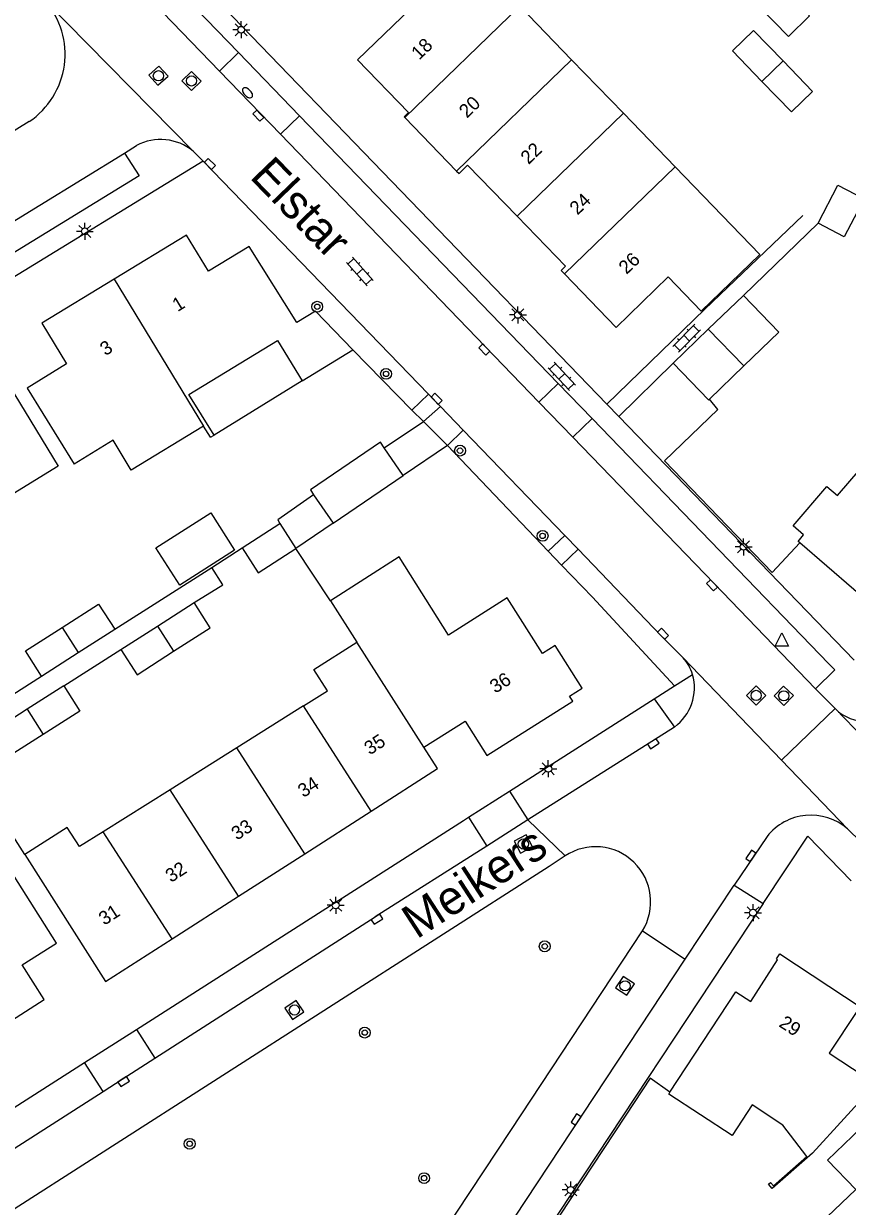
# Model space of a CAD drawing. Extents: x 136000 to 138005, y 398500 to 400500.
# Drawn here: x 137161.5 to 137222.1, y 398873.6 to 398960.7 of the extents above; entities that cross this region are included whole.
import ezdxf

# ---------------------------------------------------------------- set-up
doc = ezdxf.new("R2010")
doc.units = 0
for name, color, linetype in [('gg-afsc-erfafscheiding', 7, 'Continuous'), ('gg-afsc-hekwerk', 7, 'Continuous'), ('gg-afsc-muur', 7, 'Continuous'), ('gg-anno-huisnummerreeks BGT', 7, 'Continuous'), ('gg-anno-openbare ruimte label', 7, 'Continuous'), ('gg-bbg-bijgebouw', 7, 'Continuous'), ('gg-bbg-gedigitaliseerde bebouwing', 7, 'Continuous'), ('gg-bbg-gedigitaliseerde bijgebouw', 7, 'Continuous'), ('gg-bbg-hoofdgebouw', 7, 'Continuous'), ('gg-bbg-luifel en loopbrug', 7, 'Continuous'), ('gg-bbg-tussenscheiding', 7, 'Continuous'), ('gg-knt-verharding', 7, 'Continuous'), ('gg-knt-verharding nz', 7, 'Continuous'), ('gt-grn-groengrens', 7, 'Continuous'), ('gt-grn-weggrens', 7, 'Continuous'), ('gt-symb-boom', 7, 'Continuous'), ('gt-symb-brandkraan', 7, 'Continuous'), ('gt-symb-klinker verharding', 7, 'Continuous'), ('gt-symb-kolk', 7, 'Continuous'), ('gt-symb-lichtmast', 7, 'Continuous'), ('gt-symb-rioolschacht', 7, 'Continuous'), ('gt-symb-waterafsluiter', 7, 'Continuous')]:
    doc.layers.add(name, color=color, linetype=linetype)

# ---------------------------------------------------------------- blocks, each defined once
blk = doc.blocks.new('gt0-KOLK')
at = {"layer": 'gt-symb-kolk'}
blk.add_lwpolyline([(0, 0), (0.375, 0), (0.375, 0.4), (-0.375, 0.4), (-0.375, 0), (0, 0)], dxfattribs=at)
blk = doc.blocks.new('gt0-LMAST')
at = {"layer": 'gt-symb-lichtmast'}
for p, q in [((-0.182, 0.173), (-0.447, 0.438)), ((-0.005, 0.246), (-0.005, 0.621)), ((0.172, 0.173), (0.437, 0.438)), ((-0.255, -0.004), (-0.63, -0.004)), ((-0.182, -0.181), (-0.447, -0.446)), ((-0.005, -0.254), (-0.005, -0.629)), ((0.437, -0.446), (0.172, -0.181)), ((0.245, -0.004), (0.62, -0.004))]:
    blk.add_line(p, q, dxfattribs=at)
blk.add_circle((-0.005, -0.004), 0.25, dxfattribs=at)
blk = doc.blocks.new('gt0-RS')
at = {"layer": 'gt-symb-rioolschacht'}
blk.add_lwpolyline([(-0.5, -0.5), (0.5, -0.5), (0.5, 0.5), (-0.5, 0.5)], close=True, dxfattribs=at)
blk.add_circle((0, 0), 0.375, dxfattribs=at)
blk = doc.blocks.new('gt0-WAFSL')
at = {"layer": 'gt-symb-waterafsluiter'}
for p, q in [((-0.5, -0.333), (0, 0.667)), ((0, 0.667), (0.5, -0.333)), ((0.5, -0.333), (-0.5, -0.333))]:
    blk.add_line(p, q, dxfattribs=at)
blk = doc.blocks.new('gt0-BOOM')
at = {"layer": 'gt-symb-boom'}
for radius in [0.4, 0.2]:
    blk.add_circle((0, 0), radius, dxfattribs=at)
blk = doc.blocks.new('gt0-KL1')
at = {"layer": 'gt-symb-klinker verharding'}
for p, q in [((-1.15, 0.3), (1.15, 0.3)), ((-1, -0.3), (-1, 0.3)), ((-0.5, 0.3), (-0.5, 0.45)), ((0, -0.3), (0, 0.3)), ((0.5, 0.3), (0.5, 0.45)), ((1, -0.3), (1, 0.3)), ((-1.15, -0.3), (1.15, -0.3)), ((-0.5, -0.45), (-0.5, -0.3)), ((0.5, -0.45), (0.5, -0.3))]:
    blk.add_line(p, q, dxfattribs=at)
blk = doc.blocks.new('gt0-BR')
at = {"layer": 'gt-symb-brandkraan'}
for centre, radius, start, end in [((-0.244, 0), 0.206, 107.56694, 252.43307), ((0.599, -2.664), 3, 106.89205, 107.56694), ((0, -0.691), 0.938, 73.10799, 106.89205), ((-0.599, -2.664), 3, 72.43309, 73.10799), ((0.244, 0), 0.206, 287.56695, 72.43309), ((0.599, 2.664), 3, 252.43307, 253.10797), ((0, 0.691), 0.938, 253.10797, 286.89206), ((-0.599, 2.664), 3, 286.89206, 287.56695)]:
    blk.add_arc(centre, radius, start, end, dxfattribs=at)

msp = doc.modelspace()

# ---------------------------------------------------------------- linework, layer by layer
at = {"layer": 'gg-afsc-erfafscheiding'}
for p, q in [((137211.564, 398939.648), (137218.791, 398946.559)), ((137219.911, 398945.991), (137214.409, 398940.676)), ((137175.297, 398920.659), (137177.527, 398922.104)), ((137184.031, 398918.197), (137181.497, 398922.046)), ((137168.164, 398916.106), (137175.297, 398920.659)), ((137203.299, 398918.454), (137209.349, 398911.929)), ((137164.411, 398911.935), (137168.612, 398914.608)), ((137160.67, 398911.31), (137162.779, 398912.661))]:
    msp.add_line(p, q, dxfattribs=at)
for points in [[(137173.995, 398918.065), (137176.109, 398919.36), (137175.297, 398920.659)], [(137161.539, 398899.529), (137157.346, 398906.075), (137157.662, 398907.6)]]:
    msp.add_lwpolyline(points, dxfattribs=at)
at = {"layer": 'gg-afsc-hekwerk'}
for p, q in [((137190.031, 398932.237), (137185.69, 398936.665)), ((137209.253, 398935.691), (137205.236, 398931.77)), ((137190.866, 398931.389), (137190.031, 398932.237)), ((137192.64, 398929.635), (137200.054, 398921.858)), ((137200.054, 398921.858), (137201.034, 398920.83)), ((137201.034, 398920.83), (137203.299, 398918.454)), ((137205.767, 398880.352), (137199.175, 398870.35))]:
    msp.add_line(p, q, dxfattribs=at)
msp.add_lwpolyline([(137218.561, 398922.462), (137216.528, 398920.291), (137208.611, 398928.488), (137212.538, 398932.284), (137211.912, 398933.034)], dxfattribs=at)
at = {"layer": 'gg-afsc-muur'}
msp.add_lwpolyline([(137209.011, 398882.032), (137207.548, 398883.07), (137205.767, 398880.352)], dxfattribs=at)
at = {"layer": 'gg-bbg-bijgebouw'}
for p, q in [((137219.911, 398945.991), (137221.364, 398948.778)), ((137221.827, 398944.972), (137219.911, 398945.991)), ((137214.409, 398940.676), (137211.831, 398938.184)), ((137211.831, 398938.184), (137209.253, 398935.691)), ((137211.912, 398933.034), (137214.442, 398935.478)), ((137192.64, 398929.635), (137190.866, 398931.389)), ((137177.527, 398922.104), (137180.304, 398923.894)), ((137184.237, 398923.912), (137181.497, 398922.046)), ((137171.304, 398916.337), (137173.995, 398918.065)), ((137165.472, 398914.384), (137168.164, 398916.106)), ((137168.612, 398914.608), (137171.304, 398916.337)), ((137162.779, 398912.661), (137165.472, 398914.384)), ((137164.411, 398911.935), (137161.722, 398910.211)), ((137161.722, 398910.211), (137159.033, 398908.487))]:
    msp.add_line(p, q, dxfattribs=at)
for points in [[(137217.108, 398963.484), (137219.276, 398961.252), (137217.721, 398959.734), (137215.552, 398961.97)], [(137215.773, 398956.424), (137213.604, 398958.664), (137215.165, 398960.172), (137217.331, 398957.93)], [(137217.331, 398957.93), (137219.497, 398955.687), (137217.941, 398954.183), (137215.773, 398956.424)], [(137214.442, 398935.478), (137217.018, 398937.966), (137214.409, 398940.676)], [(137209.253, 398935.691), (137211.852, 398932.976), (137211.912, 398933.034)], [(137182.797, 398925.986), (137180.169, 398924.161), (137180.304, 398923.894)], [(137177.527, 398922.104), (137178.719, 398920.255), (137181.497, 398922.046)], [(137164.286, 398916.238), (137166.979, 398917.96), (137168.164, 398916.106)], [(137172.493, 398914.486), (137175.184, 398916.214), (137173.995, 398918.065)], [(137162.779, 398912.661), (137161.593, 398914.515), (137164.286, 398916.238)], [(137168.612, 398914.608), (137169.801, 398912.757), (137172.493, 398914.486)], [(137164.411, 398911.935), (137165.599, 398910.082), (137162.905, 398908.355)], [(137162.905, 398908.355), (137160.211, 398906.628), (137159.033, 398908.487)]]:
    msp.add_lwpolyline(points, dxfattribs=at)
at = {"layer": 'gg-bbg-gedigitaliseerde bebouwing'}
msp.add_line((137175.196, 398930.229), (137174.691, 398931.057), dxfattribs=at)
for points in [[(137209.388, 398950.141), (137215.628, 398943.687), (137211.314, 398939.516), (137208.885, 398942.028), (137205.057, 398938.32)], [(137174.691, 398931.057), (137169.382, 398927.819), (137168.046, 398930.009), (137165.183, 398928.263)]]:
    msp.add_lwpolyline(points, dxfattribs=at)
at = {"layer": 'gg-bbg-gedigitaliseerde bijgebouw'}
for p, q in [((137187.989, 398929.461), (137190.866, 398931.389)), ((137189.382, 398927.416), (137187.989, 398929.461)), ((137192.64, 398929.635), (137189.382, 398927.416)), ((137182.797, 398925.986), (137184.237, 398923.912))]:
    msp.add_line(p, q, dxfattribs=at)
msp.add_lwpolyline([(137221.364, 398948.778), (137223.288, 398947.775), (137221.827, 398944.972)], dxfattribs=at)
at = {"layer": 'gg-bbg-hoofdgebouw'}
for p, q in [((137201.773, 398958.017), (137197.966, 398961.955)), ((137205.581, 398954.079), (137201.773, 398958.017)), ((137209.388, 398950.141), (137205.581, 398954.079)), ((137189.511, 398953.765), (137193.315, 398949.824)), ((137201.253, 398942.261), (137205.057, 398938.32)), ((137181.955, 398934.375), (137185.69, 398936.665)), ((137175.196, 398930.229), (137175.467, 398930.394)), ((137184.031, 398918.197), (137185.972, 398915.153)), ((137182.058, 398910.457), (137177.144, 398907.372)), ((137177.144, 398907.372), (137172.23, 398904.287)), ((137172.23, 398904.287), (137167.316, 398901.202)), ((137182.142, 398899.585), (137187.024, 398902.718)), ((137177.259, 398896.451), (137182.142, 398899.585)), ((137172.377, 398893.318), (137177.259, 398896.451))]:
    msp.add_line(p, q, dxfattribs=at)
for points in [[(137189.176, 398965.221), (137191.257, 398963.055), (137186.026, 398958.015)], [(137189.511, 398953.765), (137189.454, 398953.824), (137189.771, 398954.129), (137186.026, 398958.015)], [(137193.315, 398949.824), (137193.498, 398949.634), (137194.125, 398950.258), (137197.76, 398946.503)], [(137197.76, 398946.503), (137201.333, 398942.812), (137201.016, 398942.507), (137201.253, 398942.261)], [(137185.69, 398936.665), (137182.942, 398939.517), (137181.564, 398938.668), (137178.061, 398944.271), (137175.064, 398942.445), (137173.439, 398945.108), (137168.115, 398941.86)], [(137168.115, 398941.86), (137162.809, 398938.624), (137164.614, 398935.635), (137161.712, 398933.855), (137165.183, 398928.263)], [(137175.467, 398930.394), (137173.624, 398933.386), (137180.126, 398937.359), (137181.955, 398934.375)], [(137154.166, 398933.082), (137159.108, 398936.11), (137164.008, 398928.112), (137159.066, 398925.084)], [(137218.561, 398922.462), (137218.437, 398922.569), (137218.836, 398923.048), (137218.07, 398923.706), (137220.562, 398926.609), (137221.327, 398925.937), (137223.001, 398927.892), (137223.68, 398927.301)], [(137230.424, 398921.465), (137231.09, 398920.89), (137226.518, 398915.592), (137218.561, 398922.462)], [(137199.628, 398914.317), (137197.028, 398918.409), (137192.721, 398915.669), (137189.094, 398921.426), (137184.031, 398918.197)], [(137182.058, 398910.457), (137183.823, 398911.565), (137182.818, 398913.142), (137185.972, 398915.153)], [(137201.624, 398911.176), (137202.559, 398911.77), (137200.563, 398914.911), (137199.628, 398914.317)], [(137190.911, 398907.426), (137193.942, 398909.344), (137195.54, 398906.819), (137201.854, 398910.814), (137201.624, 398911.176)], [(137187.024, 398902.718), (137191.907, 398905.852), (137190.911, 398907.426)], [(137157.804, 398885.536), (137162.976, 398888.862), (137161.348, 398891.393), (137163.886, 398893.01), (137158.805, 398900.989)], [(137167.316, 398901.202), (137165.57, 398900.106), (137164.668, 398901.523), (137161.539, 398899.529)], [(137161.539, 398899.529), (137167.494, 398890.184), (137172.377, 398893.318)], [(137209.011, 398882.032), (137213.844, 398889.417), (137214.958, 398888.695), (137216.93, 398891.78), (137216.839, 398891.84), (137217.086, 398892.216), (137223.083, 398888.268), (137222.841, 398887.901), (137222.749, 398887.961), (137220.733, 398884.898), (137224.156, 398882.645), (137219.508, 398877.538), (137216.524, 398874.932), (137216.252, 398875.275), (137216.399, 398875.397), (137216.62, 398875.129), (137219.086, 398877.303), (137217.323, 398879.593), (137215.06, 398881.104), (137213.576, 398878.837), (137208.916, 398881.887), (137209.011, 398882.032)], [(137220.595, 398877.024), (137222.673, 398874.861), (137220.581, 398872.852), (137225.084, 398868.164), (137234.081, 398876.836), (137229.586, 398881.503), (137226.992, 398879.02), (137224.901, 398881.16), (137220.595, 398877.024)]]:
    msp.add_lwpolyline(points, dxfattribs=at)
at = {"layer": 'gg-bbg-luifel en loopbrug'}
for p, q in [((137181.955, 398934.375), (137175.467, 398930.394)), ((137184.237, 398923.912), (137189.382, 398927.416))]:
    msp.add_line(p, q, dxfattribs=at)
for points in [[(137187.989, 398929.461), (137187.707, 398929.874), (137182.565, 398926.359), (137182.797, 398925.986)], [(137171.196, 398922.09), (137175.229, 398924.664), (137176.985, 398921.913), (137172.953, 398919.339), (137171.196, 398922.09)]]:
    msp.add_lwpolyline(points, dxfattribs=at)
at = {"layer": 'gg-bbg-tussenscheiding'}
for p, q in [((137189.511, 398953.765), (137197.966, 398961.955)), ((137193.315, 398949.824), (137201.773, 398958.017)), ((137215.773, 398956.424), (137217.331, 398957.93)), ((137197.76, 398946.503), (137205.581, 398954.079)), ((137201.253, 398942.261), (137209.388, 398950.141)), ((137168.115, 398941.86), (137174.691, 398931.057)), ((137211.831, 398938.184), (137214.442, 398935.478)), ((137180.304, 398923.894), (137181.497, 398922.046)), ((137164.286, 398916.238), (137165.472, 398914.384)), ((137171.304, 398916.337), (137172.493, 398914.486)), ((137190.911, 398907.426), (137185.972, 398915.153)), ((137161.722, 398910.211), (137162.905, 398908.355)), ((137187.024, 398902.718), (137182.058, 398910.457)), ((137182.142, 398899.585), (137177.144, 398907.372)), ((137177.259, 398896.451), (137172.23, 398904.287)), ((137172.377, 398893.318), (137167.316, 398901.202))]:
    msp.add_line(p, q, dxfattribs=at)
at = {"layer": 'gg-knt-verharding'}
for p, q in [((137169.559, 398968.733), (137204.374, 398932.663)), ((137172.413, 398963.573), (137177.27, 398958.542)), ((137177.27, 398958.542), (137181.758, 398953.894)), ((137161.869, 398953.468), (137122.598, 398929.384)), ((137181.758, 398953.894), (137200.78, 398934.191)), ((137168.876, 398951.135), (137169.755, 398951.708)), ((137173.94, 398951.296), (137174.67, 398950.556)), ((137174.67, 398950.556), (137156.921, 398939.682)), ((137174.67, 398950.556), (137191.235, 398933.41)), ((137204.374, 398932.663), (137211.564, 398939.648)), ((137200.78, 398934.191), (137203.277, 398931.605)), ((137191.235, 398933.41), (137190.031, 398932.237)), ((137192.122, 398932.499), (137191.235, 398933.41)), ((137190.866, 398931.389), (137192.122, 398932.499)), ((137192.122, 398932.499), (137193.799, 398930.759)), ((137204.374, 398932.663), (137205.236, 398931.77)), ((137203.277, 398931.605), (137220.704, 398913.555)), ((137205.236, 398931.77), (137222.557, 398913.824)), ((137193.799, 398930.759), (137201.273, 398923.007)), ((137201.273, 398923.007), (137200.054, 398921.858)), ((137201.273, 398923.007), (137202.258, 398921.992)), ((137201.034, 398920.83), (137202.258, 398921.992)), ((137209.349, 398911.929), (137210.674, 398912.772)), ((137207.859, 398910.981), (137209.349, 398911.929)), ((137221.159, 398910.258), (137219.706, 398911.716)), ((137197.211, 398904.197), (137207.859, 398910.981)), ((137194.188, 398902.271), (137197.211, 398904.197)), ((137169.752, 398886.651), (137193.811, 398902.031)), ((137193.811, 398902.031), (137194.188, 398902.271)), ((137201.291, 398899.417), (137200.128, 398898.642)), ((137200.128, 398898.642), (137153.368, 398868.708)), ((137215.86, 398895.91), (137199.028, 398870.448)), ((137197.302, 398879.208), (137206.979, 398893.903)), ((137165.945, 398884.218), (137169.752, 398886.651)), ((137150.402, 398874.282), (137165.945, 398884.218)), ((137169.043, 398836.466), (137197.302, 398879.208))]:
    msp.add_line(p, q, dxfattribs=at)
for points in [[(137168.876, 398951.135), (137169.948, 398949.476), (137159.925, 398943.321)], [(137202.258, 398921.992), (137208.36, 398915.628), (137209.973, 398914.003)], [(137219.706, 398911.716), (137221.138, 398913.104), (137220.704, 398913.555)], [(137215.86, 398895.91), (137219.154, 398900.869), (137222.349, 398897.575)]]:
    msp.add_lwpolyline(points, dxfattribs=at)
for centre, radius, start, end in [((137158.528, 398958.432), 5.984, 303.94169, 40.57418), ((137171.534, 398948.313), 3.833, 51.10757, 117.64749), ((137207.57, 398911.82), 3.247, 17.05871, 42.26049), ((137223.416, 398912.497), 3.179, 224.7656, 320.57958), ((137203.536, 398896.042), 4.054, 328.15733, 123.62247)]:
    msp.add_arc(centre, radius, start, end, dxfattribs=at)
at = {"layer": 'gg-knt-verharding nz'}
for p, q in [((137175.858, 398957.179), (137171.002, 398962.21)), ((137177.27, 398958.542), (137175.858, 398957.179)), ((137180.345, 398952.53), (137175.858, 398957.179)), ((137181.758, 398953.894), (137180.345, 398952.53)), ((137199.365, 398932.825), (137180.345, 398952.53)), ((137158.891, 398945.003), (137168.876, 398951.135)), ((137199.365, 398932.825), (137200.78, 398934.191)), ((137201.862, 398930.238), (137199.365, 398932.825)), ((137201.862, 398930.238), (137203.277, 398931.605)), ((137207.859, 398910.981), (137209.336, 398908.908)), ((137197.211, 398904.197), (137198.559, 398902.067)), ((137194.188, 398902.271), (137195.532, 398900.15)), ((137198.559, 398902.067), (137195.532, 398900.15)), ((137224.158, 398899.354), (137222.059, 398901.414)), ((137195.532, 398900.15), (137187.31, 398894.943)), ((137216.161, 398900.856), (137213.737, 398897.28)), ((137210.136, 398891.824), (137213.737, 398897.28)), ((137213.737, 398897.28), (137215.86, 398895.91)), ((137171.114, 398884.532), (137187.31, 398894.943)), ((137169.752, 398886.651), (137171.114, 398884.532)), ((137167.308, 398882.089), (137165.945, 398884.218)), ((137151.771, 398872.144), (137167.308, 398882.089))]:
    msp.add_line(p, q, dxfattribs=at)
for points in [[(137219.706, 398911.716), (137212.25, 398919.475), (137201.862, 398930.238)], [(137209.336, 398908.908), (137207.682, 398907.845), (137198.559, 398902.067)], [(137162.295, 398819.065), (137162.19, 398819.158), (137175.233, 398838.896), (137189.263, 398860.192), (137210.136, 398891.824)], [(137167.308, 398882.089), (137168.709, 398882.986), (137171.114, 398884.532)]]:
    msp.add_lwpolyline(points, dxfattribs=at)
for centre, radius, start, end in [((137207.23, 398911.801), 3.578, 306.05146, 15.74933), ((137219.376, 398898.321), 4.095, 49.06651, 141.74264)]:
    msp.add_arc(centre, radius, start, end, dxfattribs=at)
at = {"layer": 'gt-grn-groengrens'}
msp.add_line((137192.64, 398929.635), (137193.799, 398930.759), dxfattribs=at)
at = {"layer": 'gt-grn-weggrens'}
for p, q in [((137163.073, 398962.324), (137173.94, 398951.296)), ((137209.973, 398914.003), (137217.209, 398906.466)), ((137221.159, 398910.258), (137217.209, 398906.466)), ((137221.159, 398910.258), (137229.974, 398901.153)), ((137217.209, 398906.466), (137222.059, 398901.414)), ((137201.291, 398899.417), (137198.559, 398902.067)), ((137206.979, 398893.903), (137210.136, 398891.824))]:
    msp.add_line(p, q, dxfattribs=at)

# ---------------------------------------------------------------- block references
at = {"layer": 'gt-symb-boom'}
for p in [(137183.056, 398939.838), (137188.123, 398934.897), (137193.566, 398929.248), (137199.637, 398922.976), (137199.796, 398892.766), (137186.557, 398886.417), (137173.675, 398878.234), (137190.923, 398875.706)]:
    msp.add_blockref('gt0-BOOM', p, dxfattribs=at)
at = {"layer": 'gt-symb-brandkraan', "rotation": 135.36522711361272}
msp.add_blockref('gt0-BR', (137177.931, 398955.583), dxfattribs=at)
at = {"layer": 'gt-symb-klinker verharding'}
for p, rotation in [((137186.191, 398942.429), -48.52829927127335), ((137210.241, 398937.524), 45.20245773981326), ((137201.055, 398934.71), -47.06710321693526)]:
    msp.add_blockref('gt0-KL1', p, dxfattribs=dict(at, rotation=rotation))
at = {"layer": 'gt-symb-kolk'}
for p, rotation in [((137178.873, 398954.043), 133.98990912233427), ((137175.019, 398950.206), -45.02853091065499), ((137195.491, 398936.827), 134.00132025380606), ((137191.703, 398932.921), -45.222540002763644), ((137212.25, 398919.475), 133.86439216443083), ((137208.36, 398915.628), -45.14265426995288), ((137207.682, 398907.845), -147.27689581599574), ((137215.121, 398899.309), 56.08164581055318), ((137187.352, 398894.93), -147.5746086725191), ((137168.709, 398882.982), -147.3462292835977), ((137202.272, 398879.915), 56.594182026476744)]:
    msp.add_blockref('gt0-KOLK', p, dxfattribs=dict(at, rotation=rotation))
at = {"layer": 'gt-symb-lichtmast'}
for p in [(137177.47, 398960.228), (137165.967, 398945.391), (137197.826, 398939.243), (137214.43, 398922.17), (137200.062, 398905.836), (137184.423, 398895.789), (137215.127, 398895.246), (137201.713, 398874.839)]:
    msp.add_blockref('gt0-LMAST', p, dxfattribs=at)
at = {"layer": 'gt-symb-rioolschacht'}
for p, rotation in [((137171.376, 398956.839), 131.8312488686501), ((137173.814, 398956.454), 134.69757513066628), ((137215.354, 398911.233), -135.31957473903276), ((137217.38, 398911.205), -133.79593288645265), ((137198.222, 398900.298), 28.189259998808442), ((137205.703, 398889.864), -123.55129916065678), ((137181.378, 398888.08), -145.6294707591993)]:
    msp.add_blockref('gt0-RS', p, dxfattribs=dict(at, rotation=rotation))
at = {"layer": 'gt-symb-waterafsluiter'}
msp.add_blockref('gt0-WAFSL', (137217.239, 398915.184), dxfattribs=at)

# ---------------------------------------------------------------- texts
at = {"layer": 'gg-anno-huisnummerreeks BGT'}
for s, rotation, p in [('18', 43.9, (137190.561, 398957.953)), ('20', 43.9, (137194.075, 398953.677)), ('22', 44.1, (137198.606, 398950.263)), ('24', 44.1, (137202.21, 398946.54)), ('26', 43.9, (137205.817, 398942.173)), ('1', 31.4, (137172.786, 398939.439)), ('3', 31.4, (137167.471, 398936.197)), ('36', 32.3, (137196.158, 398911.353)), ('35', 32.7, (137186.925, 398906.813)), ('34', 32.7, (137182.042, 398903.679)), ('33', 32.7, (137177.151, 398900.54)), ('32', 32.7, (137172.301, 398897.427)), ('31', 32.7, (137167.394, 398894.278)), ('29', 326.6, (137216.961, 398886.911))]:
    msp.add_text(s, height=1, rotation=rotation, dxfattribs=at).set_placement(p)
at = {"layer": 'gg-anno-openbare ruimte label'}
for s, rotation, p in [('Elstar', 314, (137178.019, 398949.359)), ('Meikers', 33, (137190.377, 398893.257))]:
    msp.add_text(s, height=2.5, rotation=rotation, dxfattribs=at).set_placement(p)

doc.saveas('drawing.dxf')
